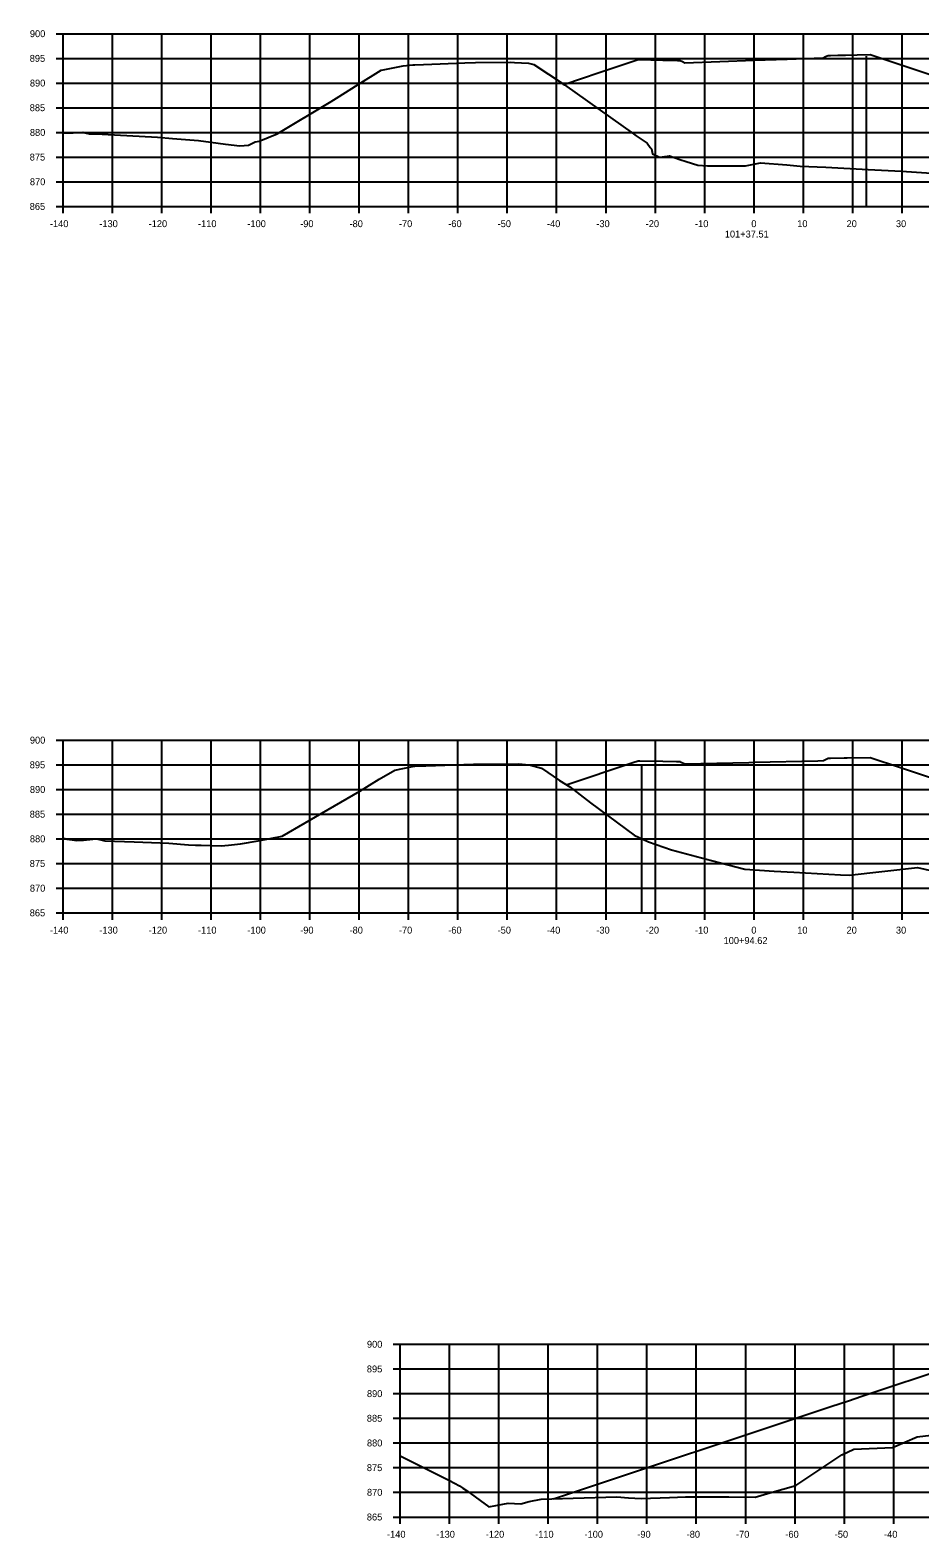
# Model space of a CAD drawing. Extents: x 1098669 to 1198896, y 698679 to 704410.
# Drawn here: x 1110401.4 to 1110581.6, y 700202.8 to 700508.3 of the extents above; entities that cross this region are included whole.
import ezdxf

# ---------------------------------------------------------------- set-up
doc = ezdxf.new("R2010")
doc.units = 0
for name, color, linetype in [('R_Alt Surface', 7, 'Continuous'), ('R_Axis', 7, 'Continuous'), ('R_Axis Annot', 7, 'Continuous'), ('R_Fin Surface', 7, 'Continuous'), ('R_Grid', 7, 'Continuous')]:
    doc.layers.add(name, color=color, linetype=linetype)

msp = doc.modelspace()

# ---------------------------------------------------------------- linework, layer by layer
at = {"layer": 'R_Alt Surface'}
for points in [[(1110408.06, 700487.44), (1110410.09, 700487.53), (1110412.1, 700487.64), (1110412.79, 700487.45), (1110413.37, 700487.29), (1110416.01, 700487.21), (1110427.19, 700486.64), (1110430.25, 700486.39), (1110435.47, 700485.96), (1110437.99, 700485.64), (1110440.97, 700485.23), (1110443.9, 700484.86), (1110445.65, 700485.01), (1110446.99, 700485.71), (1110447.79, 700485.84), (1110451.42, 700487.3), (1110462.35, 700493.88), (1110463.43, 700494.55), (1110467.87, 700497.33), (1110472.48, 700500.22), (1110472.92, 700500.31), (1110476.94, 700501.12), (1110478.95, 700501.27), (1110479.33, 700501.29), (1110481.08, 700501.35), (1110489.48, 700501.72), (1110491.61, 700501.74), (1110498.67, 700501.83), (1110499.54, 700501.78), (1110502.37, 700501.64), (1110503.42, 700501.39), (1110503.44, 700501.39), (1110509.37, 700497.42), (1110509.38, 700497.41), (1110509.4, 700497.4), (1110509.66, 700497.21), (1110523.61, 700487.29), (1110524.17, 700486.87), (1110526.39, 700485.39), (1110527, 700484.55), (1110527.26, 700484.3), (1110527.46, 700483.27), (1110528.89, 700482.61), (1110530.94, 700482.87), (1110533.03, 700482.12), (1110534.31, 700481.71), (1110536.68, 700480.96), (1110538.63, 700480.83), (1110544.69, 700480.82), (1110546.34, 700480.8), (1110547, 700480.93), (1110549.35, 700481.42), (1110554.71, 700481), (1110557.39, 700480.75), (1110562.6, 700480.55), (1110571.17, 700480.08), (1110577.96, 700479.73), (1110592.12, 700478.81)], [(1110408.06, 700344.56), (1110408.13, 700344.56), (1110408.89, 700344.41), (1110410.88, 700344.08), (1110412.18, 700344.16), (1110414.78, 700344.42), (1110415.44, 700344.32), (1110416.49, 700344.07), (1110422.46, 700343.82), (1110429.47, 700343.58), (1110433.48, 700343.25), (1110434.89, 700343.18), (1110436.03, 700343.16), (1110440.12, 700343), (1110441.57, 700343.17), (1110444.01, 700343.41), (1110447.57, 700344.04), (1110452.45, 700344.97), (1110461.75, 700350.39), (1110468.22, 700354.14), (1110472.08, 700356.52), (1110475.27, 700358.39), (1110478.87, 700359.08), (1110479.32, 700359.16), (1110481.31, 700359.21), (1110481.36, 700359.22), (1110481.57, 700359.23), (1110491.19, 700359.55), (1110491.44, 700359.55), (1110500.3, 700359.63), (1110502.46, 700359.43), (1110502.54, 700359.43), (1110502.75, 700359.37), (1110504.99, 700358.78), (1110508.66, 700356.28), (1110510.71, 700354.99), (1110514.89, 700351.76), (1110523.77, 700345.17), (1110526.64, 700343.87), (1110531.31, 700342.21), (1110539.45, 700340.03), (1110546.2, 700338.3), (1110552.16, 700337.88), (1110556.13, 700337.67), (1110565.59, 700337.13), (1110567.33, 700337.07), (1110581.18, 700338.63), (1110588.57, 700336.97)], [(1110476.36, 700219.42), (1110486.32, 700214.43), (1110488.35, 700213.36), (1110489.05, 700212.88), (1110489.78, 700212.43), (1110494.3, 700209.12), (1110495.75, 700209.36), (1110498.22, 700209.85), (1110499.5, 700209.8), (1110500.81, 700209.73), (1110502.5, 700210.14), (1110504.9, 700210.66), (1110511.42, 700210.86), (1110520.27, 700211.1), (1110522.65, 700210.94), (1110525.17, 700210.76), (1110530.94, 700210.97), (1110534.2, 700211.15), (1110541.79, 700211.13), (1110542.41, 700211.12), (1110542.73, 700211.12), (1110542.92, 700211.13), (1110548.26, 700211.07), (1110551.22, 700211.93), (1110556.51, 700213.42), (1110565.83, 700219.61), (1110568.28, 700220.8), (1110576.09, 700221.12), (1110581.13, 700223.27), (1110585.09, 700223.77)]]:
    msp.add_lwpolyline(points, dxfattribs=at)
at = {"layer": 'R_Axis'}
for p, q in [((1110406.66, 700507.6), (1110408.06, 700507.6)), ((1110408.06, 700472.6), (1110408.06, 700507.6)), ((1110406.66, 700502.6), (1110408.06, 700502.6)), ((1110406.66, 700497.6), (1110408.06, 700497.6)), ((1110406.66, 700492.6), (1110408.06, 700492.6)), ((1110406.66, 700487.6), (1110408.06, 700487.6)), ((1110406.66, 700482.6), (1110408.06, 700482.6)), ((1110406.66, 700477.6), (1110408.06, 700477.6)), ((1110406.66, 700472.6), (1110408.06, 700472.6)), ((1110408.06, 700472.6), (1110688.06, 700472.6)), ((1110408.06, 700471.2), (1110408.06, 700472.6)), ((1110418.06, 700471.2), (1110418.06, 700472.6)), ((1110428.06, 700471.2), (1110428.06, 700472.6)), ((1110438.06, 700471.2), (1110438.06, 700472.6)), ((1110448.06, 700471.2), (1110448.06, 700472.6)), ((1110458.06, 700471.2), (1110458.06, 700472.6)), ((1110468.06, 700471.2), (1110468.06, 700472.6)), ((1110478.06, 700471.2), (1110478.06, 700472.6)), ((1110488.06, 700471.2), (1110488.06, 700472.6)), ((1110498.06, 700471.2), (1110498.06, 700472.6)), ((1110508.06, 700471.2), (1110508.06, 700472.6)), ((1110518.06, 700471.2), (1110518.06, 700472.6)), ((1110528.06, 700471.2), (1110528.06, 700472.6)), ((1110538.06, 700471.2), (1110538.06, 700472.6)), ((1110548.06, 700471.2), (1110548.06, 700472.6)), ((1110558.06, 700471.2), (1110558.06, 700472.6)), ((1110568.06, 700471.2), (1110568.06, 700472.6)), ((1110578.06, 700471.2), (1110578.06, 700472.6)), ((1110406.66, 700364.45), (1110408.06, 700364.45)), ((1110408.06, 700329.45), (1110408.06, 700364.45)), ((1110406.66, 700359.45), (1110408.06, 700359.45)), ((1110406.66, 700354.45), (1110408.06, 700354.45)), ((1110406.66, 700349.45), (1110408.06, 700349.45)), ((1110406.66, 700344.45), (1110408.06, 700344.45)), ((1110406.66, 700339.45), (1110408.06, 700339.45)), ((1110406.66, 700334.45), (1110408.06, 700334.45)), ((1110406.66, 700329.45), (1110408.06, 700329.45)), ((1110408.06, 700329.45), (1110688.06, 700329.45)), ((1110408.06, 700328.05), (1110408.06, 700329.45)), ((1110418.06, 700328.05), (1110418.06, 700329.45)), ((1110428.06, 700328.05), (1110428.06, 700329.45)), ((1110438.06, 700328.05), (1110438.06, 700329.45)), ((1110448.06, 700328.05), (1110448.06, 700329.45)), ((1110458.06, 700328.05), (1110458.06, 700329.45)), ((1110468.06, 700328.05), (1110468.06, 700329.45)), ((1110478.06, 700328.05), (1110478.06, 700329.45)), ((1110488.06, 700328.05), (1110488.06, 700329.45)), ((1110498.06, 700328.05), (1110498.06, 700329.45)), ((1110508.06, 700328.05), (1110508.06, 700329.45)), ((1110518.06, 700328.05), (1110518.06, 700329.45)), ((1110528.06, 700328.05), (1110528.06, 700329.45)), ((1110538.06, 700328.05), (1110538.06, 700329.45)), ((1110548.06, 700328.05), (1110548.06, 700329.45)), ((1110558.06, 700328.05), (1110558.06, 700329.45)), ((1110568.06, 700328.05), (1110568.06, 700329.45)), ((1110578.06, 700328.05), (1110578.06, 700329.45)), ((1110474.96, 700242.03), (1110476.36, 700242.03)), ((1110476.36, 700207.03), (1110476.36, 700242.03)), ((1110474.96, 700237.03), (1110476.36, 700237.03)), ((1110474.96, 700232.03), (1110476.36, 700232.03)), ((1110474.96, 700227.03), (1110476.36, 700227.03)), ((1110474.96, 700222.03), (1110476.36, 700222.03)), ((1110474.96, 700217.03), (1110476.36, 700217.03)), ((1110474.96, 700212.03), (1110476.36, 700212.03)), ((1110474.96, 700207.03), (1110476.36, 700207.03)), ((1110476.36, 700207.03), (1110756.36, 700207.03)), ((1110476.36, 700205.63), (1110476.36, 700207.03)), ((1110486.36, 700205.63), (1110486.36, 700207.03)), ((1110496.36, 700205.63), (1110496.36, 700207.03)), ((1110506.36, 700205.63), (1110506.36, 700207.03)), ((1110516.36, 700205.63), (1110516.36, 700207.03)), ((1110526.36, 700205.63), (1110526.36, 700207.03)), ((1110536.36, 700205.63), (1110536.36, 700207.03)), ((1110546.36, 700205.63), (1110546.36, 700207.03)), ((1110556.36, 700205.63), (1110556.36, 700207.03)), ((1110566.36, 700205.63), (1110566.36, 700207.03)), ((1110576.36, 700205.63), (1110576.36, 700207.03))]:
    msp.add_line(p, q, dxfattribs=at)
at = {"layer": 'R_Fin Surface'}
for points in [[(1110509.49, 700497.33), (1110516.69, 700499.73), (1110524.56, 700502.36), (1110527.11, 700502.31), (1110529.56, 700502.26), (1110531.01, 700502.23), (1110532.56, 700502.2), (1110532.81, 700502.2), (1110533.06, 700502.2), (1110533.57, 700501.95), (1110534.06, 700501.72), (1110541.12, 700501.97), (1110548.06, 700502.22), (1110554.74, 700502.45), (1110562.06, 700502.72), (1110562.54, 700502.95), (1110563.06, 700503.2), (1110563.31, 700503.2), (1110563.56, 700503.2), (1110565.01, 700503.23), (1110566.56, 700503.26), (1110568.97, 700503.31), (1110571.56, 700503.36), (1110603.94, 700492.57)], [(1110510.02, 700355.42), (1110523.47, 700359.91), (1110524.56, 700360.27), (1110524.94, 700360.26), (1110529.56, 700360.17), (1110532.33, 700360.11), (1110532.56, 700360.11), (1110532.6, 700360.11), (1110533.06, 700360.11), (1110533.14, 700360.07), (1110534.06, 700359.63), (1110547, 700359.95), (1110548.06, 700359.97), (1110561, 700360.29), (1110562.06, 700360.31), (1110562.14, 700360.35), (1110563.06, 700360.79), (1110563.1, 700360.79), (1110563.56, 700360.79), (1110566.33, 700360.85), (1110566.56, 700360.85), (1110566.94, 700360.86), (1110571.56, 700360.95), (1110577.72, 700358.9), (1110652.87, 700333.85)], [(1110507.35, 700210.68), (1110507.56, 700210.75), (1110507.62, 700210.77), (1110507.65, 700210.78), (1110563.61, 700229.41), (1110567.17, 700230.6), (1110569.9, 700231.5), (1110588.19, 700237.62)]]:
    msp.add_lwpolyline(points, dxfattribs=at)
at = {"layer": 'R_Grid'}
for p, q in [((1110408.06, 700507.6), (1110688.06, 700507.6)), ((1110408.06, 700472.6), (1110408.06, 700507.6)), ((1110418.06, 700472.6), (1110418.06, 700507.6)), ((1110428.06, 700472.6), (1110428.06, 700507.6)), ((1110438.06, 700472.6), (1110438.06, 700507.6)), ((1110448.06, 700472.6), (1110448.06, 700507.6)), ((1110458.06, 700472.6), (1110458.06, 700507.6)), ((1110468.06, 700472.6), (1110468.06, 700507.6)), ((1110478.06, 700472.6), (1110478.06, 700507.6)), ((1110488.06, 700472.6), (1110488.06, 700507.6)), ((1110498.06, 700472.6), (1110498.06, 700507.6)), ((1110508.06, 700472.6), (1110508.06, 700507.6)), ((1110518.06, 700472.6), (1110518.06, 700507.6)), ((1110528.06, 700472.6), (1110528.06, 700507.6)), ((1110538.06, 700472.6), (1110538.06, 700507.6)), ((1110548.06, 700472.6), (1110548.06, 700507.6)), ((1110558.06, 700472.6), (1110558.06, 700507.6)), ((1110568.06, 700472.6), (1110568.06, 700507.6)), ((1110578.06, 700472.6), (1110578.06, 700507.6)), ((1110408.06, 700502.6), (1110688.06, 700502.6)), ((1110570.81, 700472.6), (1110570.81, 700503.04)), ((1110408.06, 700497.6), (1110688.06, 700497.6)), ((1110408.06, 700492.6), (1110688.06, 700492.6)), ((1110408.06, 700487.6), (1110688.06, 700487.6)), ((1110408.06, 700482.6), (1110688.06, 700482.6)), ((1110408.06, 700477.6), (1110688.06, 700477.6)), ((1110408.06, 700472.6), (1110688.06, 700472.6)), ((1110408.06, 700364.45), (1110688.06, 700364.45)), ((1110408.06, 700329.45), (1110408.06, 700364.45)), ((1110418.06, 700329.45), (1110418.06, 700364.45)), ((1110428.06, 700329.45), (1110428.06, 700364.45)), ((1110438.06, 700329.45), (1110438.06, 700364.45)), ((1110448.06, 700329.45), (1110448.06, 700364.45)), ((1110458.06, 700329.45), (1110458.06, 700364.45)), ((1110468.06, 700329.45), (1110468.06, 700364.45)), ((1110478.06, 700329.45), (1110478.06, 700364.45)), ((1110488.06, 700329.45), (1110488.06, 700364.45)), ((1110498.06, 700329.45), (1110498.06, 700364.45)), ((1110508.06, 700329.45), (1110508.06, 700364.45)), ((1110518.06, 700329.45), (1110518.06, 700364.45)), ((1110528.06, 700329.45), (1110528.06, 700364.45)), ((1110538.06, 700329.45), (1110538.06, 700364.45)), ((1110548.06, 700329.45), (1110548.06, 700364.45)), ((1110558.06, 700329.45), (1110558.06, 700364.45)), ((1110568.06, 700329.45), (1110568.06, 700364.45)), ((1110578.06, 700329.45), (1110578.06, 700364.45)), ((1110408.06, 700359.45), (1110688.06, 700359.45)), ((1110525.31, 700329.45), (1110525.31, 700359.42)), ((1110408.06, 700354.45), (1110688.06, 700354.45)), ((1110408.06, 700349.45), (1110688.06, 700349.45)), ((1110408.06, 700344.45), (1110688.06, 700344.45)), ((1110408.06, 700339.45), (1110688.06, 700339.45)), ((1110408.06, 700334.45), (1110688.06, 700334.45)), ((1110408.06, 700329.45), (1110688.06, 700329.45)), ((1110476.36, 700242.03), (1110756.36, 700242.03)), ((1110476.36, 700207.03), (1110476.36, 700242.03)), ((1110486.36, 700207.03), (1110486.36, 700242.03)), ((1110496.36, 700207.03), (1110496.36, 700242.03)), ((1110506.36, 700207.03), (1110506.36, 700242.03)), ((1110516.36, 700207.03), (1110516.36, 700242.03)), ((1110526.36, 700207.03), (1110526.36, 700242.03)), ((1110536.36, 700207.03), (1110536.36, 700242.03)), ((1110546.36, 700207.03), (1110546.36, 700242.03)), ((1110556.36, 700207.03), (1110556.36, 700242.03)), ((1110566.36, 700207.03), (1110566.36, 700242.03)), ((1110576.36, 700207.03), (1110576.36, 700242.03)), ((1110476.36, 700237.03), (1110756.36, 700237.03)), ((1110476.36, 700232.03), (1110756.36, 700232.03)), ((1110476.36, 700227.03), (1110756.36, 700227.03)), ((1110476.36, 700222.03), (1110756.36, 700222.03)), ((1110476.36, 700217.03), (1110756.36, 700217.03)), ((1110476.36, 700212.03), (1110756.36, 700212.03)), ((1110476.36, 700207.03), (1110756.36, 700207.03))]:
    msp.add_line(p, q, dxfattribs=at)

# ---------------------------------------------------------------- texts
at = {"layer": 'R_Axis Annot'}
for s, p in [('900', (1110401.34, 700506.9)), ('895', (1110401.31, 700501.9)), ('890', (1110401.34, 700496.9)), ('885', (1110401.31, 700491.9)), ('880', (1110401.34, 700486.9)), ('875', (1110401.31, 700481.9)), ('870', (1110401.34, 700476.9)), ('865', (1110401.31, 700471.9)), ('-140', (1110405.4, 700468.4)), ('-130', (1110415.4, 700468.4)), ('-120', (1110425.4, 700468.4)), ('-110', (1110435.4, 700468.4)), ('-100', (1110445.4, 700468.4)), ('-90', (1110456.1, 700468.4)), ('-80', (1110466.1, 700468.4)), ('-70', (1110476.1, 700468.4)), ('-60', (1110486.1, 700468.4)), ('-50', (1110496.1, 700468.4)), ('-40', (1110506.1, 700468.4)), ('-30', (1110516.1, 700468.4)), ('-20', (1110526.1, 700468.4)), ('-10', (1110536.1, 700468.4)), ('0', (1110547.5, 700468.4)), ('10', (1110556.8, 700468.4)), ('20', (1110566.8, 700468.4)), ('30', (1110576.8, 700468.4)), ('101+37.51', (1110542.13, 700466.3)), ('900', (1110401.34, 700363.75)), ('895', (1110401.31, 700358.75)), ('890', (1110401.34, 700353.75)), ('885', (1110401.31, 700348.75)), ('880', (1110401.34, 700343.75)), ('875', (1110401.31, 700338.75)), ('870', (1110401.34, 700333.75)), ('865', (1110401.31, 700328.75)), ('-140', (1110405.4, 700325.25)), ('-130', (1110415.4, 700325.25)), ('-120', (1110425.4, 700325.25)), ('-110', (1110435.4, 700325.25)), ('-100', (1110445.4, 700325.25)), ('-90', (1110456.1, 700325.25)), ('-80', (1110466.1, 700325.25)), ('-70', (1110476.1, 700325.25)), ('-60', (1110486.1, 700325.25)), ('-50', (1110496.1, 700325.25)), ('-40', (1110506.1, 700325.25)), ('-30', (1110516.1, 700325.25)), ('-20', (1110526.1, 700325.25)), ('-10', (1110536.1, 700325.25)), ('100+94.62', (1110541.88, 700323.15)), ('0', (1110547.5, 700325.25)), ('10', (1110556.8, 700325.25)), ('20', (1110566.8, 700325.25)), ('30', (1110576.8, 700325.25)), ('900', (1110469.63, 700241.33)), ('895', (1110469.61, 700236.33)), ('890', (1110469.63, 700231.33)), ('885', (1110469.61, 700226.33)), ('880', (1110469.63, 700221.33)), ('875', (1110469.61, 700216.33)), ('870', (1110469.63, 700211.33)), ('865', (1110469.61, 700206.33)), ('-140', (1110473.7, 700202.83)), ('-130', (1110483.7, 700202.83)), ('-120', (1110493.7, 700202.83)), ('-110', (1110503.7, 700202.83)), ('-100', (1110513.7, 700202.83)), ('-90', (1110524.4, 700202.83)), ('-80', (1110534.4, 700202.83)), ('-70', (1110544.4, 700202.83)), ('-60', (1110554.4, 700202.83)), ('-50', (1110564.4, 700202.83)), ('-40', (1110574.4, 700202.83))]:
    msp.add_text(s, height=1.4, dxfattribs=at).set_placement(p)

doc.saveas('drawing.dxf')
